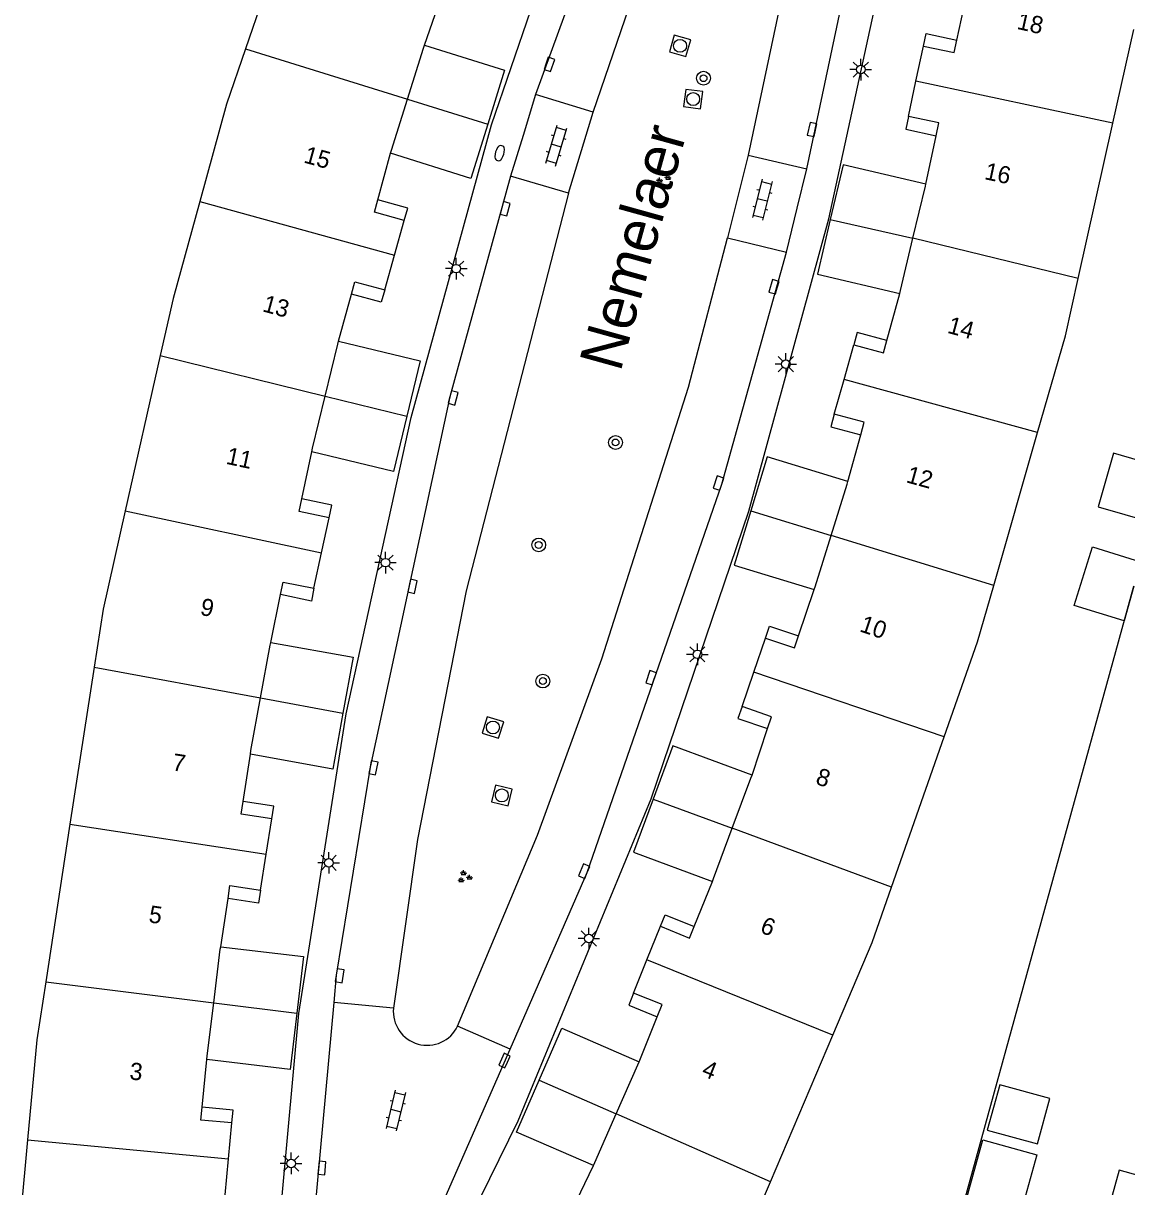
# Model space of a CAD drawing. Extents: x 136000 to 141014, y 402000 to 403500.
# Drawn here: x 138870.2 to 138934.3, y 402341.8 to 402409.3 of the extents above; entities that cross this region are included whole.
import ezdxf

# ---------------------------------------------------------------- set-up
doc = ezdxf.new("R2010")
doc.units = 0
for name, color, linetype in [('gg-afsc-erfafscheiding', 7, 'Continuous'), ('gg-anno-huisnummerreeks BGT', 7, 'Continuous'), ('gg-anno-openbare ruimte label', 7, 'Continuous'), ('gg-bbg-gedigitaliseerde bebouwing', 7, 'Continuous'), ('gg-bbg-gedigitaliseerde bijgebouw', 7, 'Continuous'), ('gg-bbg-hoofdgebouw', 7, 'Continuous'), ('gg-bbg-luifel en loopbrug', 7, 'Continuous'), ('gg-bbg-tussenscheiding', 7, 'Continuous'), ('gg-knt-verharding', 7, 'Continuous'), ('gg-knt-verharding nz', 7, 'Continuous'), ('gt-grn-weggrens', 7, 'Continuous'), ('gt-symb-boom', 7, 'Continuous'), ('gt-symb-brandkraan', 7, 'Continuous'), ('gt-symb-groenvak', 7, 'Continuous'), ('gt-symb-klinker verharding', 7, 'Continuous'), ('gt-symb-kolk', 7, 'Continuous'), ('gt-symb-lichtmast', 7, 'Continuous'), ('gt-symb-rioolschacht', 7, 'Continuous')]:
    doc.layers.add(name, color=color, linetype=linetype)

# ---------------------------------------------------------------- blocks, each defined once
blk = doc.blocks.new('gt0-LMAST')
at = {"layer": 'gt-symb-lichtmast'}
for p, q in [((-0.182, 0.173), (-0.447, 0.438)), ((-0.005, 0.246), (-0.005, 0.621)), ((0.172, 0.173), (0.437, 0.438)), ((-0.255, -0.004), (-0.63, -0.004)), ((-0.182, -0.181), (-0.447, -0.446)), ((-0.005, -0.254), (-0.005, -0.629)), ((0.437, -0.446), (0.172, -0.181)), ((0.245, -0.004), (0.62, -0.004))]:
    blk.add_line(p, q, dxfattribs=at)
blk.add_circle((-0.005, -0.004), 0.25, dxfattribs=at)
blk = doc.blocks.new('gt0-KOLK')
at = {"layer": 'gt-symb-kolk'}
blk.add_lwpolyline([(0, 0), (0.375, 0), (0.375, 0.4), (-0.375, 0.4), (-0.375, 0), (0, 0)], dxfattribs=at)
blk = doc.blocks.new('gt0-KL1')
at = {"layer": 'gt-symb-klinker verharding'}
for p, q in [((-1.15, 0.3), (1.15, 0.3)), ((-1, -0.3), (-1, 0.3)), ((-0.5, 0.3), (-0.5, 0.45)), ((0, -0.3), (0, 0.3)), ((0.5, 0.3), (0.5, 0.45)), ((1, -0.3), (1, 0.3)), ((-1.15, -0.3), (1.15, -0.3)), ((-0.5, -0.45), (-0.5, -0.3)), ((0.5, -0.45), (0.5, -0.3))]:
    blk.add_line(p, q, dxfattribs=at)
blk = doc.blocks.new('gt0-GRVAK')
at = {"layer": 'gt-symb-groenvak'}
for p, q in [((-0.11, 0.189), (-0.228, 0.24)), ((-0.182, 0.153), (0.088, 0.153)), ((-0.091, 0.211), (-0.156, 0.322)), ((-0.047, 0.214), (-0.047, 0.393)), ((-0.004, 0.211), (0.061, 0.322)), ((0.015, 0.189), (0.133, 0.24)), ((0.262, -0.052), (0.197, 0.059)), ((0.305, -0.049), (0.305, 0.13)), ((0.349, -0.052), (0.414, 0.059)), ((-0.245, -0.228), (-0.363, -0.177)), ((-0.318, -0.264), (-0.047, -0.264)), ((-0.226, -0.206), (-0.291, -0.095)), ((-0.183, -0.203), (-0.183, -0.024)), ((-0.139, -0.206), (-0.074, -0.095)), ((-0.12, -0.228), (-0.002, -0.177)), ((0.243, -0.074), (0.125, -0.023)), ((0.17, -0.11), (0.441, -0.11)), ((0.368, -0.074), (0.486, -0.023))]:
    blk.add_line(p, q, dxfattribs=at)
blk = doc.blocks.new('gt0-RS')
at = {"layer": 'gt-symb-rioolschacht'}
blk.add_lwpolyline([(-0.5, -0.5), (0.5, -0.5), (0.5, 0.5), (-0.5, 0.5)], close=True, dxfattribs=at)
blk.add_circle((0, 0), 0.375, dxfattribs=at)
blk = doc.blocks.new('gt0-BOOM')
at = {"layer": 'gt-symb-boom'}
for radius in [0.4, 0.2]:
    blk.add_circle((0, 0), radius, dxfattribs=at)
blk = doc.blocks.new('gt0-BR')
at = {"layer": 'gt-symb-brandkraan'}
for centre, radius, start, end in [((-0.244, 0), 0.206, 107.56694, 252.43307), ((0.599, -2.664), 3, 106.89205, 107.56694), ((0, -0.691), 0.938, 73.10799, 106.89205), ((-0.599, -2.664), 3, 72.43309, 73.10799), ((0.244, 0), 0.206, 287.56695, 72.43309), ((0.599, 2.664), 3, 252.43307, 253.10797), ((0, 0.691), 0.938, 253.10797, 286.89206), ((-0.599, 2.664), 3, 286.89206, 287.56695)]:
    blk.add_arc(centre, radius, start, end, dxfattribs=at)

msp = doc.modelspace()

# ---------------------------------------------------------------- linework, layer by layer
at = {"layer": 'gg-afsc-erfafscheiding'}
msp.add_line((138921.715, 402329.412), (138934.735, 402376.657), dxfattribs=at)
at = {"layer": 'gg-bbg-gedigitaliseerde bebouwing'}
for p, q in [((138886.127, 402416.614), (138883.129, 402407.86)), ((138933.515, 402403.545), (138934.731, 402408.994)), ((138931.502, 402394.517), (138933.515, 402403.545)), ((138878.163, 402390.043), (138876.131, 402381.022)), ((138926.597, 402376.692), (138929.149, 402385.579)), ((138874.328, 402371.948), (138872.923, 402362.817)), ((138920.657, 402359.166), (138923.72, 402367.896)), ((138872.923, 402362.817), (138871.514, 402353.665)), ((138913.625, 402342.052), (138917.244, 402350.573)), ((138870.461, 402344.479), (138869.6, 402335.129))]:
    msp.add_line(p, q, dxfattribs=at)
for points in [[(138883.129, 402407.86), (138882.027, 402404.642), (138880.469, 402399.004)], [(138880.469, 402399.004), (138878.911, 402393.365), (138878.163, 402390.043)], [(138929.149, 402385.579), (138930.762, 402391.198), (138931.502, 402394.517)], [(138876.131, 402381.022), (138874.846, 402375.315), (138874.328, 402371.948)], [(138923.72, 402367.896), (138925.659, 402373.423), (138926.597, 402376.692)], [(138917.244, 402350.573), (138919.531, 402355.958), (138920.657, 402359.166)], [(138871.514, 402353.665), (138870.997, 402350.303), (138870.461, 402344.479)], [(138911.684, 402329.734), (138914.163, 402334.86), (138911.177, 402336.288), (138913.625, 402342.052)]]:
    msp.add_lwpolyline(points, dxfattribs=at)
at = {"layer": 'gg-bbg-gedigitaliseerde bijgebouw'}
for points in [[(138936.62, 402383.492), (138933.563, 402384.37), (138932.667, 402381.251), (138935.757, 402380.364)], [(138934.735, 402376.657), (138934.175, 402374.627), (138931.272, 402375.533), (138932.336, 402378.941), (138935.125, 402378.07)], [(138926.955, 402347.691), (138926.226, 402345.051), (138929.133, 402344.248), (138929.861, 402346.888), (138926.955, 402347.691)]]:
    msp.add_lwpolyline(points, dxfattribs=at)
at = {"layer": 'gg-bbg-hoofdgebouw'}
for p, q in [((138893.53, 402408.082), (138894.446, 402410.773)), ((138924.451, 402408.358), (138925.063, 402411.122)), ((138922.082, 402405.978), (138922.512, 402408.019)), ((138921.649, 402403.924), (138922.082, 402405.978)), ((138922.656, 402400.001), (138923.252, 402402.819)), ((138890.811, 402399.091), (138891.555, 402401.794)), ((138891.784, 402395.882), (138892.35, 402397.889)), ((138891.215, 402393.862), (138891.784, 402395.882)), ((138888.534, 402390.873), (138889.282, 402393.613)), ((138920.393, 402390.918), (138921.137, 402393.658)), ((138917.899, 402388.664), (138918.463, 402390.673)), ((138917.331, 402386.642), (138917.899, 402388.664)), ((138918.124, 402382.732), (138918.871, 402385.435)), ((138886.397, 402381.726), (138886.979, 402384.462)), ((138887.546, 402378.577), (138887.988, 402380.621)), ((138887.102, 402376.524), (138887.546, 402378.577)), ((138915.259, 402373.764), (138916.171, 402376.453)), ((138884.59, 402373.385), (138885.164, 402376.158)), ((138912.66, 402371.653), (138913.336, 402373.624)), ((138911.978, 402369.667), (138912.66, 402371.653)), ((138912.554, 402365.68), (138913.455, 402368.384)), ((138882.985, 402364.138), (138883.405, 402366.89)), ((138884.326, 402361.075), (138884.647, 402363.126)), ((138884.002, 402359), (138884.326, 402361.075)), ((138909.191, 402356.871), (138910.256, 402359.501)), ((138881.681, 402355.704), (138882.107, 402358.513)), ((138906.45, 402354.945), (138907.237, 402356.892)), ((138905.668, 402353.008), (138906.45, 402354.945)), ((138905.996, 402349.025), (138907.052, 402351.641)), ((138880.609, 402346.393), (138880.88, 402349.149)), ((138882.135, 402343.39), (138882.332, 402345.47)), ((138881.937, 402341.299), (138882.135, 402343.39)), ((138902.113, 402340.421), (138903.335, 402342.996))]:
    msp.add_line(p, q, dxfattribs=at)
for points in [[(138892.54, 402404.949), (138893.471, 402407.908), (138893.53, 402408.082)], [(138922.512, 402408.019), (138924.295, 402407.653), (138924.451, 402408.358)], [(138891.555, 402401.794), (138891.607, 402401.983), (138892.54, 402404.949)], [(138923.252, 402402.819), (138923.41, 402403.567), (138921.649, 402403.924)], [(138921.907, 402396.856), (138922.631, 402399.882), (138922.656, 402400.001)], [(138892.35, 402397.889), (138890.612, 402398.368), (138890.811, 402399.091)], [(138921.137, 402393.658), (138921.184, 402393.832), (138921.907, 402396.856)], [(138889.282, 402393.613), (138889.478, 402394.329), (138891.215, 402393.862)], [(138887.757, 402387.695), (138888.489, 402390.71), (138888.534, 402390.873)], [(138918.463, 402390.673), (138920.199, 402390.204), (138920.393, 402390.918)], [(138886.979, 402384.462), (138887.021, 402384.662), (138887.757, 402387.695)], [(138918.871, 402385.435), (138919.077, 402386.18), (138917.331, 402386.642)], [(138917.155, 402379.599), (138918.079, 402382.569), (138918.124, 402382.732)], [(138887.988, 402380.621), (138886.242, 402380.996), (138886.397, 402381.726)], [(138916.171, 402376.453), (138916.225, 402376.612), (138917.155, 402379.599)], [(138885.164, 402376.158), (138885.316, 402376.891), (138887.102, 402376.524)], [(138913.336, 402373.624), (138915.02, 402373.06), (138915.259, 402373.764)], [(138883.996, 402370.16), (138884.556, 402373.223), (138884.59, 402373.385)], [(138883.405, 402366.89), (138883.437, 402367.102), (138883.996, 402370.16)], [(138913.455, 402368.384), (138913.683, 402369.068), (138911.978, 402369.667)], [(138911.409, 402362.583), (138912.491, 402365.491), (138912.554, 402365.68)], [(138884.647, 402363.126), (138882.873, 402363.403), (138882.985, 402364.138)], [(138910.256, 402359.501), (138910.324, 402359.668), (138911.409, 402362.583)], [(138882.107, 402358.513), (138882.22, 402359.261), (138884.002, 402359)], [(138907.237, 402356.892), (138908.917, 402356.194), (138909.191, 402356.871)], [(138881.279, 402352.455), (138881.659, 402355.558), (138881.681, 402355.704)], [(138907.052, 402351.641), (138907.336, 402352.343), (138905.668, 402353.008)], [(138880.88, 402349.149), (138880.901, 402349.368), (138881.279, 402352.455)], [(138904.666, 402345.996), (138905.922, 402348.841), (138905.996, 402349.025)], [(138882.332, 402345.47), (138880.535, 402345.636), (138880.609, 402346.393)], [(138903.335, 402342.996), (138903.415, 402343.164), (138904.666, 402345.996)]]:
    msp.add_lwpolyline(points, dxfattribs=at)
at = {"layer": 'gg-bbg-luifel en loopbrug'}
for p, q in [((138892.54, 402404.949), (138897.197, 402403.482)), ((138917.104, 402397.955), (138921.907, 402396.856)), ((138887.757, 402387.695), (138892.497, 402386.524)), ((138912.48, 402381.022), (138917.155, 402379.599)), ((138883.996, 402370.16), (138888.788, 402369.275)), ((138906.813, 402364.286), (138911.409, 402362.583)), ((138881.279, 402352.455), (138886.1, 402351.855)), ((138900.182, 402347.962), (138904.666, 402345.996))]:
    msp.add_line(p, q, dxfattribs=at)
for points in [[(138922.512, 402408.019), (138922.667, 402408.753), (138924.451, 402408.358)], [(138893.53, 402408.082), (138898.181, 402406.627), (138897.197, 402403.482)], [(138921.649, 402403.924), (138921.494, 402403.19), (138923.252, 402402.819)], [(138897.197, 402403.482), (138896.213, 402400.336), (138891.555, 402401.794)], [(138922.656, 402400.001), (138917.849, 402401.13), (138917.104, 402397.955)], [(138892.35, 402397.889), (138892.554, 402398.611), (138890.811, 402399.091)], [(138917.104, 402397.955), (138916.358, 402394.78), (138921.137, 402393.658)], [(138891.215, 402393.862), (138891.012, 402393.14), (138889.282, 402393.613)], [(138920.393, 402390.918), (138918.657, 402391.389), (138918.463, 402390.673)], [(138888.534, 402390.873), (138893.27, 402389.73), (138892.497, 402386.524)], [(138892.497, 402386.524), (138891.724, 402383.318), (138886.979, 402384.462)], [(138917.331, 402386.642), (138917.137, 402385.914), (138918.871, 402385.435)], [(138918.124, 402382.732), (138913.442, 402384.165), (138912.48, 402381.022)], [(138887.988, 402380.621), (138888.147, 402381.354), (138886.397, 402381.726)], [(138912.48, 402381.022), (138911.517, 402377.879), (138916.171, 402376.453)], [(138887.102, 402376.524), (138886.962, 402375.785), (138885.164, 402376.158)], [(138913.336, 402373.624), (138913.579, 402374.333), (138915.259, 402373.764)], [(138884.59, 402373.385), (138889.374, 402372.523), (138888.788, 402369.275)], [(138911.978, 402369.667), (138911.734, 402368.958), (138913.455, 402368.384)], [(138888.788, 402369.275), (138888.202, 402366.026), (138883.405, 402366.89)], [(138912.554, 402365.68), (138907.954, 402367.378), (138906.813, 402364.286)], [(138884.647, 402363.126), (138884.763, 402363.867), (138882.985, 402364.138)], [(138906.813, 402364.286), (138905.671, 402361.193), (138910.256, 402359.501)], [(138884.002, 402359), (138883.886, 402358.244), (138882.107, 402358.513)], [(138907.237, 402356.892), (138907.5, 402357.556), (138909.191, 402356.871)], [(138881.681, 402355.704), (138886.489, 402355.134), (138886.1, 402351.855)], [(138905.668, 402353.008), (138905.396, 402352.31), (138907.052, 402351.641)], [(138886.1, 402351.855), (138885.711, 402348.575), (138880.88, 402349.149)], [(138900.182, 402347.962), (138901.497, 402350.983), (138905.996, 402349.025)], [(138903.335, 402342.996), (138898.867, 402344.94), (138900.182, 402347.962)], [(138882.332, 402345.47), (138882.403, 402346.217), (138880.609, 402346.393)], [(138924.998, 402340.986), (138925.963, 402344.482), (138929.094, 402343.617), (138928.129, 402340.122)], [(138936.735, 402341.932), (138933.882, 402342.72), (138932.125, 402336.358), (138934.977, 402335.57)]]:
    msp.add_lwpolyline(points, dxfattribs=at)
at = {"layer": 'gg-bbg-tussenscheiding'}
for p, q in [((138883.129, 402407.86), (138892.54, 402404.949)), ((138933.515, 402403.545), (138922.082, 402405.978)), ((138880.469, 402399.004), (138891.784, 402395.882)), ((138931.502, 402394.517), (138921.907, 402396.856)), ((138878.163, 402390.043), (138887.757, 402387.695)), ((138929.149, 402385.579), (138917.899, 402388.664)), ((138876.131, 402381.022), (138887.546, 402378.577)), ((138926.597, 402376.692), (138917.155, 402379.599)), ((138874.328, 402371.948), (138883.996, 402370.16)), ((138923.72, 402367.896), (138912.66, 402371.653)), ((138872.923, 402362.817), (138884.326, 402361.075)), ((138920.657, 402359.166), (138911.409, 402362.583)), ((138917.244, 402350.573), (138906.45, 402354.945)), ((138871.514, 402353.665), (138881.279, 402352.455)), ((138913.625, 402342.052), (138904.666, 402345.996)), ((138870.461, 402344.479), (138882.135, 402343.39))]:
    msp.add_line(p, q, dxfattribs=at)
at = {"layer": 'gg-knt-verharding'}
for p, q in [((138903.315, 402404.189), (138899.978, 402405.21)), ((138901.895, 402399.474), (138903.315, 402404.189)), ((138912.321, 402401.693), (138911.137, 402396.88)), ((138912.321, 402401.693), (138915.738, 402400.887)), ((138901.895, 402399.474), (138898.526, 402400.462)), ((138911.137, 402396.88), (138914.552, 402396.057))]:
    msp.add_line(p, q, dxfattribs=at)
for points in [[(138897.409, 402403.447), (138903.123, 402420.114), (138911.117, 402439.484), (138919.261, 402456.496)], [(138917.008, 402397.981), (138920.774, 402415.262), (138923.356, 402432.624), (138925.27, 402454.866)], [(138903.315, 402404.189), (138907.758, 402417.131), (138914.733, 402434.29)], [(138917.91, 402432.955), (138915.178, 402415.13), (138912.321, 402401.693)], [(138884.588, 402334.029), (138886.22, 402351.835), (138888.968, 402369.226), (138892.744, 402386.447), (138897.409, 402403.447)], [(138901.895, 402399.474), (138895.94, 402376.37), (138893.125, 402361.94), (138891.717, 402352.136)], [(138896.22, 402339.998), (138898.97, 402345.589), (138906.693, 402364.303), (138912.378, 402381.011), (138917.008, 402397.981)], [(138895.45, 402351.094), (138900.088, 402362.19), (138903.824, 402372.428), (138908.859, 402388.202), (138911.137, 402396.88)]]:
    msp.add_lwpolyline(points, dxfattribs=at)
msp.add_arc((138893.677, 402351.95), 1.969, 174.59284, 334.21491, dxfattribs=at)
at = {"layer": 'gg-knt-verharding nz'}
for p, q in [((138899.978, 402405.21), (138899.252, 402402.836)), ((138899.252, 402402.836), (138898.526, 402400.462)), ((138915.178, 402398.608), (138915.738, 402400.887)), ((138914.552, 402396.057), (138915.178, 402398.608)), ((138888.252, 402352.457), (138886.347, 402331.871))]:
    msp.add_line(p, q, dxfattribs=at)
for points in [[(138911.711, 402435.674), (138908.648, 402428.984), (138899.978, 402405.21)], [(138915.738, 402400.887), (138918.615, 402414.447), (138921.247, 402432.468)], [(138898.526, 402400.462), (138894.998, 402387.639), (138890.36, 402366.129), (138888.399, 402354.049), (138888.252, 402352.457)], [(138898.502, 402349.761), (138902.979, 402360.012), (138910.794, 402382.575), (138914.552, 402396.057)], [(138889.769, 402331.215), (138894.463, 402340.515), (138898.502, 402349.761)]]:
    msp.add_lwpolyline(points, dxfattribs=at)
at = {"layer": 'gt-grn-weggrens'}
for p, q in [((138891.717, 402352.136), (138888.252, 402352.457)), ((138898.502, 402349.761), (138895.45, 402351.094))]:
    msp.add_line(p, q, dxfattribs=at)

# ---------------------------------------------------------------- block references
at = {"layer": 'gt-symb-boom'}
for p in [(138909.737, 402406.157), (138904.624, 402384.997), (138900.16, 402379.044), (138900.401, 402371.14)]:
    msp.add_blockref('gt0-BOOM', p, dxfattribs=at)
at = {"layer": 'gt-symb-brandkraan', "rotation": 73.86579540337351}
msp.add_blockref('gt0-BR', (138897.894, 402401.804), dxfattribs=at)
at = {"layer": 'gt-symb-groenvak'}
for p in [(138907.371, 402400.404), (138895.841, 402359.755)]:
    msp.add_blockref('gt0-GRVAK', p, dxfattribs=at)
at = {"layer": 'gt-symb-klinker verharding'}
for p, rotation in [((138901.185, 402402.243), 73.26783977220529), ((138913.152, 402399.107), -103.82779503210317), ((138891.855, 402346.192), -103.29958432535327)]:
    msp.add_blockref('gt0-KL1', p, dxfattribs=dict(at, rotation=rotation))
at = {"layer": 'gt-symb-kolk'}
for p, rotation in [((138900.59, 402407.025), -108.96025108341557), ((138916.239, 402403.137), 77.4649766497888), ((138898.017, 402398.626), -105.48118592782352), ((138914.022, 402393.987), 74.21205294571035), ((138894.998, 402387.639), -105.37072543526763), ((138910.794, 402382.575), 72.05443694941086), ((138892.636, 402376.683), -102.17254099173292), ((138906.876, 402371.264), 70.89389618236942), ((138890.36, 402366.129), -101.42232107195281), ((138902.979, 402360.012), 67.2302733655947), ((138888.399, 402354.049), -99.207969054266), ((138898.354, 402349.006), 65.3569047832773), ((138887.365, 402342.874), -95.28502197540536)]:
    msp.add_blockref('gt0-KOLK', p, dxfattribs=dict(at, rotation=rotation))
at = {"layer": 'gt-symb-lichtmast'}
for p in [(138918.877, 402406.66), (138895.374, 402395.098), (138914.526, 402389.554), (138891.262, 402378.019), (138909.385, 402372.693), (138887.963, 402360.58), (138903.079, 402356.185), (138885.776, 402343.123)]:
    msp.add_blockref('gt0-LMAST', p, dxfattribs=at)
at = {"layer": 'gt-symb-rioolschacht'}
for p, rotation in [((138908.373, 402408.038), -16.079172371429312), ((138909.135, 402404.944), 82.81812146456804), ((138897.499, 402368.441), 162.59811208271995), ((138898.015, 402364.493), 76.64465903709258)]:
    msp.add_blockref('gt0-RS', p, dxfattribs=dict(at, rotation=rotation))

# ---------------------------------------------------------------- texts
at = {"layer": 'gg-anno-huisnummerreeks BGT'}
for s, rotation, p in [('18', 347.5, (138927.9, 402409.028)), ('15', 344.6, (138886.456, 402401.269)), ('16', 348, (138926.013, 402400.3)), ('13', 344.7, (138884.06, 402392.625)), ('14', 344.8, (138923.856, 402391.375)), ('11', 348, (138881.946, 402383.763)), ('12', 344.6, (138921.458, 402382.694)), ('9', 348.3, (138880.441, 402374.996)), ('10', 341.3, (138918.755, 402374.038)), ('7', 351.3, (138878.823, 402365.954)), ('8', 341.6, (138916.192, 402365.175)), ('5', 351.4, (138877.458, 402357.129)), ('6', 338, (138912.963, 402356.562)), ('3', 354.4, (138876.356, 402347.997)), ('4', 338, (138909.573, 402348.237))]:
    msp.add_text(s, height=1, rotation=rotation, dxfattribs=at).set_placement(p)
at = {"layer": 'gg-anno-openbare ruimte label'}
msp.add_text('Nemelaer', height=2.5, rotation=74.5, dxfattribs=at).set_placement((138904.904, 402389.041))

doc.saveas('drawing.dxf')
